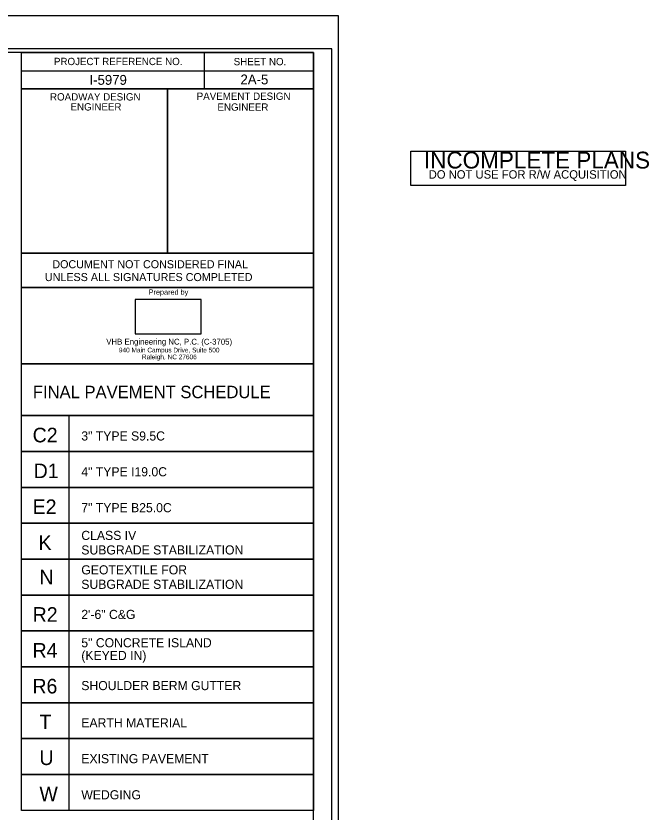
# Model space of a CAD drawing. Extents: x 573748 to 574632, y -54663 to -53209.
# Drawn here: x 574236.8 to 574323.5, y -54257.8 to -54148.7 of the extents above; entities that cross this region are included whole.
import ezdxf

# ---------------------------------------------------------------- set-up
doc = ezdxf.new("R2010")
doc.units = 0
for name, color, linetype in [('Default', 7, 'Continuous'), ('Prop Pavement Schedule Description CELL', 7, 'Continuous'), ('Sheet Cutting Line CELL', 7, 'Continuous'), ('Sheet Data Field CELL', 7, 'Continuous'), ('Sheet Plan CELL', 7, 'Continuous'), ('Sheet Plot Border Inside CELL', 7, 'Continuous'), ('Sheet Plot Border Outside CELL', 7, 'Continuous'), ('Sheet Sticker Exception Certification CELL', 7, 'Continuous'), ('Sheet Sticker Incomplete CELL', 7, 'Continuous'), ('Sheet Typical CELL', 7, 'Continuous')]:
    doc.layers.add(name, color=color, linetype=linetype)

msp = doc.modelspace()

# ---------------------------------------------------------------- linework, layer by layer
at = {"layer": 'Default'}
msp.add_lwpolyline([(574253.15, -54192.24), (574262.18, -54192.24), (574262.18, -54187.51), (574253.15, -54187.51)], close=True, dxfattribs=at)
at = {"layer": 'Prop Pavement Schedule Description CELL'}
msp.add_lwpolyline([(574237.56, -54196.35), (574277.57, -54196.35), (574277.57, -54203.44), (574237.56, -54203.44)], close=True, dxfattribs=at)
for points in [[(574244.08, -54208.35), (574237.56, -54208.35), (574237.56, -54203.44), (574277.57, -54203.44), (574277.57, -54208.35), (574244.08, -54208.35), (574244.08, -54203.44)], [(574244.08, -54213.27), (574237.56, -54213.27), (574237.56, -54208.35), (574277.57, -54208.35), (574277.57, -54213.27), (574244.08, -54213.27), (574244.08, -54208.35)], [(574244.08, -54218.19), (574237.56, -54218.19), (574237.56, -54213.27), (574277.57, -54213.27), (574277.57, -54218.19), (574244.08, -54218.19), (574244.08, -54213.27)], [(574244.08, -54223.11), (574237.56, -54223.11), (574237.56, -54218.19), (574277.57, -54218.19), (574277.57, -54223.11), (574244.08, -54223.11), (574244.08, -54218.19)], [(574244.08, -54228.03), (574237.56, -54228.03), (574237.56, -54223.11), (574277.57, -54223.11), (574277.57, -54228.03), (574244.08, -54228.03), (574244.08, -54223.11)], [(574244.08, -54232.95), (574237.56, -54232.95), (574237.56, -54228.03), (574277.57, -54228.03), (574277.57, -54232.95), (574244.08, -54232.95), (574244.08, -54228.03)], [(574244.08, -54237.86), (574237.56, -54237.86), (574237.56, -54232.95), (574277.57, -54232.95), (574277.57, -54237.86), (574244.08, -54237.86), (574244.08, -54232.95)], [(574244.08, -54242.78), (574237.56, -54242.78), (574237.56, -54237.86), (574277.57, -54237.86), (574277.57, -54242.78), (574244.08, -54242.78), (574244.08, -54237.86)], [(574244.08, -54247.7), (574237.56, -54247.7), (574237.56, -54242.78), (574277.57, -54242.78), (574277.57, -54247.7), (574244.08, -54247.7), (574244.08, -54242.78)], [(574244.08, -54252.62), (574237.56, -54252.62), (574237.56, -54247.7), (574277.57, -54247.7), (574277.57, -54252.62), (574244.08, -54252.62), (574244.08, -54247.7)], [(574244.08, -54257.54), (574237.56, -54257.54), (574237.56, -54252.62), (574277.57, -54252.62), (574277.57, -54257.54), (574244.08, -54257.54), (574244.08, -54252.62)]]:
    msp.add_lwpolyline(points, dxfattribs=at)
at = {"layer": 'Sheet Cutting Line CELL'}
msp.add_line((574280.97, -54148.66), (573944.17, -54148.66), dxfattribs=at)
at = {"layer": 'Sheet Plan CELL'}
msp.add_lwpolyline([(574237.56, -54185.87), (574277.57, -54185.87), (574277.57, -54196.35), (574237.56, -54196.35)], close=True, dxfattribs=at)
at = {"layer": 'Sheet Plot Border Inside CELL'}
msp.add_lwpolyline([(574280.07, -54153.15), (573946.77, -54153.15), (573946.77, -54364.17), (574280.07, -54364.17)], close=True, dxfattribs=at)
at = {"layer": 'Sheet Plot Border Outside CELL'}
msp.add_lwpolyline([(574280.97, -54148.66), (573944.17, -54148.66), (573944.17, -54368.66), (574280.97, -54368.66)], close=True, dxfattribs=at)
at = {"layer": 'Sheet Sticker Exception Certification CELL'}
for p, q in [((574237.56, -54185.87), (574237.56, -54181.17)), ((574237.56, -54181.17), (574277.57, -54181.17)), ((574277.57, -54181.17), (574277.57, -54185.87)), ((574277.57, -54185.87), (574237.56, -54185.87))]:
    msp.add_line(p, q, dxfattribs=at)
at = {"layer": 'Sheet Sticker Incomplete CELL'}
msp.add_lwpolyline([(574290.91, -54171.91), (574290.91, -54167.21), (574320.31, -54167.21), (574320.31, -54171.91)], close=True, dxfattribs=at)
at = {"layer": 'Sheet Typical CELL'}
for p, q in [((574262.57, -54153.67), (574262.57, -54158.67)), ((574237.56, -54156.17), (574277.57, -54156.17)), ((574257.57, -54158.67), (574257.57, -54181.16))]:
    msp.add_line(p, q, dxfattribs=at)
for points in [[(574277.57, -54153.66), (573977.57, -54153.66), (573977.57, -54363.66), (574277.57, -54363.66)], [(574237.56, -54153.66), (574277.57, -54153.66), (574277.57, -54158.67), (574237.56, -54158.67)], [(574237.56, -54158.67), (574257.57, -54158.67), (574257.57, -54181.17), (574237.56, -54181.17)], [(574257.57, -54158.67), (574277.57, -54158.67), (574277.57, -54181.17), (574257.57, -54181.17)]]:
    msp.add_lwpolyline(points, close=True, dxfattribs=at)

# ---------------------------------------------------------------- texts
at = {"layer": 'Default'}
for s, height, rotation, p in [('Prepared by', 0.7214, 360, (574254.98, -54186.87)), ('VHB Engineering NC, P.C. (C-3705)', 0.8, 359.9612, (574249.17, -54193.7)), ('940 Main Campus Drive, Suite 500', 0.6436, 359.9612, (574250.9, -54194.77)), ('Raleigh, NC 27606', 0.6436, 359.9612, (574254.06, -54195.71))]:
    msp.add_text(s, height=height, rotation=rotation, dxfattribs=at).set_placement(p)
at = {"layer": 'Prop Pavement Schedule Description CELL'}
for s, height, p in [('FINAL PAVEMENT SCHEDULE', 1.7, (574239.11, -54201.05)), ('C2', 2, (574239.08, -54207.1)), ('3" TYPE S9.5C', 1.25, (574245.75, -54206.85)), ('D1', 2, (574239.22, -54212.01)), ('4" TYPE I19.0C', 1.25, (574245.75, -54211.76)), ('E2', 2, (574239.08, -54216.93)), ('7" TYPE B25.0C', 1.25, (574245.75, -54216.68)), ('K', 2, (574239.89, -54221.85)), ('CLASS IV', 1.25, (574245.75, -54220.48)), ('SUBGRADE STABILIZATION', 1.25, (574245.75, -54222.47)), ('GEOTEXTILE FOR', 1.25, (574245.75, -54225.2)), ('N', 2, (574240.01, -54226.57)), ('SUBGRADE STABILIZATION', 1.25, (574245.75, -54227.18)), ('R2', 2, (574239.08, -54231.69)), ('2\'-6" C&G', 1.25, (574245.75, -54231.31)), ('5" CONCRETE ISLAND', 1.25, (574245.75, -54235.19)), ('R4', 2, (574239.07, -54236.61)), ('(KEYED IN)', 1.25, (574245.75, -54236.93)), ('R6', 2, (574239.05, -54241.52)), ('SHOULDER BERM GUTTER', 1.25, (574245.75, -54241.06)), ('T', 2, (574240.01, -54246.41)), ('EARTH MATERIAL', 1.25, (574245.75, -54246.16)), ('U', 2, (574240.01, -54251.33)), ('EXISTING PAVEMENT', 1.25, (574245.75, -54251.08)), ('W', 2, (574240.01, -54256.28)), ('WEDGING', 1.25, (574245.75, -54256.03))]:
    msp.add_text(s, height=height, dxfattribs=at).set_placement(p)
at = {"layer": 'Sheet Data Field CELL'}
for s, p in [('I-5979', (574246.87, -54158.1)), ('2A-5', (574267.56, -54158.04))]:
    msp.add_text(s, height=1.35, dxfattribs=at).set_placement(p)
at = {"layer": 'Sheet Sticker Exception Certification CELL'}
for s, p in [('DOCUMENT NOT CONSIDERED FINAL', (574241.78, -54183.24)), ('UNLESS ALL SIGNATURES COMPLETED', (574240.76, -54185))]:
    msp.add_text(s, height=1.1, dxfattribs=at).set_placement(p)
at = {"layer": 'Sheet Sticker Incomplete CELL'}
for s, height, p in [('INCOMPLETE PLANS', 2.304, (574292.7, -54169.57)), ('DO NOT USE FOR R/W ACQUISITION', 1.152, (574293.35, -54170.96))]:
    msp.add_text(s, height=height, dxfattribs=at).set_placement(p)
at = {"layer": 'Sheet Typical CELL'}
for s, p in [('PROJECT REFERENCE NO.', (574242, -54155.4)), ('SHEET NO.', (574266.63, -54155.42)), ('ROADWAY DESIGN', (574241.46, -54160.25)), ('PAVEMENT DESIGN', (574261.56, -54160.16)), ('ENGINEER', (574244.27, -54161.62)), ('ENGINEER', (574264.4, -54161.65))]:
    msp.add_text(s, height=1, dxfattribs=at).set_placement(p)

doc.saveas('drawing.dxf')
